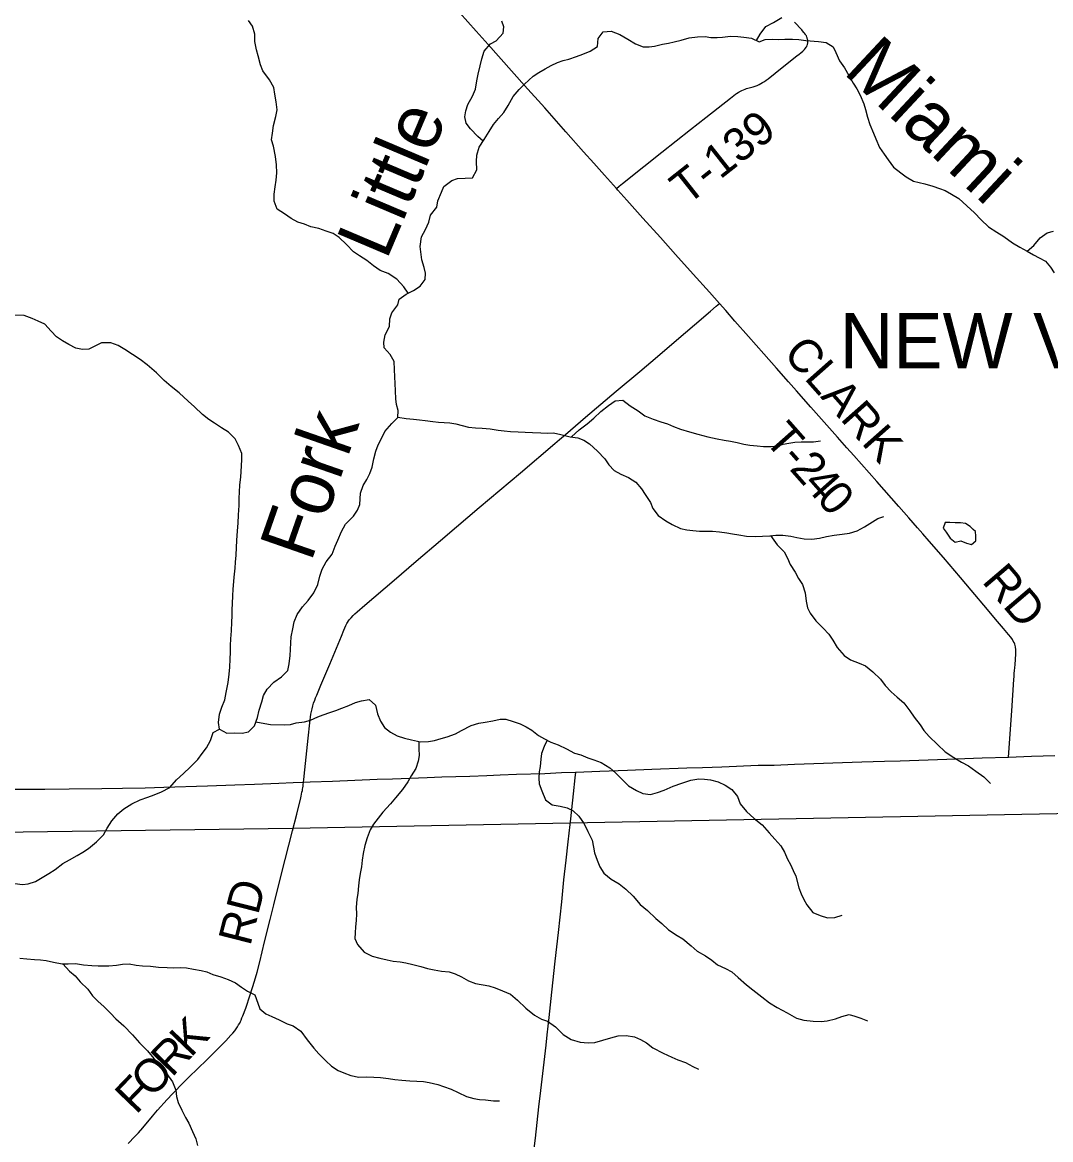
# Model space of a CAD drawing. Extents: x 1442749 to 1756758, y 235267 to 677782.
# Drawn here: x 1616991 to 1626273, y 480789 to 490876 of the extents above; entities that cross this region are included whole.
import ezdxf

# ---------------------------------------------------------------- set-up
doc = ezdxf.new("R2010")
doc.units = 0
for name, color, linetype in [('GM_X_Corporation_Text', 7, 'Continuous'), ('GM_X_Major_River', 7, 'Continuous'), ('GM_X_Major_River_Text', 7, 'Continuous'), ('GM_X_Minor_Lake', 7, 'Continuous'), ('GM_X_Minor_River', 7, 'Continuous'), ('GM_X_Rail_Line', 7, 'Continuous'), ('GM_X_State_Route', 7, 'Continuous'), ('GM_X_Township_Road', 7, 'Continuous'), ('GM_X_Township_Road_Text', 7, 'Continuous')]:
    doc.layers.add(name, color=color, linetype=linetype)

msp = doc.modelspace()

# ---------------------------------------------------------------- linework, layer by layer
at = {"layer": 'GM_X_Major_River'}
for points in [[(1620147, 486860), (1620164, 486936), (1620183, 487004), (1620204, 487062), (1620230, 487113), (1620263, 487183), (1620326, 487254), (1620379, 487308), (1620382, 487372), (1620367, 487426), (1620361, 487476), (1620358, 487550), (1620357, 487616), (1620354, 487675), (1620349, 487741), (1620346, 487813), (1620311, 487877), (1620257, 487936), (1620254, 487988), (1620265, 488056), (1620306, 488130), (1620307, 488198), (1620326, 488252), (1620379, 488325), (1620393, 488377), (1620454, 488422), (1620521, 488454), (1620583, 488495), (1620628, 488554), (1620631, 488610), (1620617, 488663), (1620598, 488733), (1620587, 488803), (1620582, 488853), (1620593, 488939), (1620630, 489007), (1620659, 489071), (1620676, 489135), (1620733, 489206), (1620742, 489264), (1620773, 489344), (1620796, 489395), (1620868, 489449), (1620919, 489466), (1620989, 489469), (1621055, 489472), (1621092, 489544), (1621091, 489618), (1621092, 489676), (1621115, 489748), (1621158, 489819), (1621205, 489891), (1621245, 489954), (1621290, 490008), (1621337, 490063), (1621376, 490125), (1621421, 490205), (1621476, 490268), (1621525, 490319), (1621602, 490391), (1621652, 490422), (1621709, 490455), (1621763, 490485), (1621821, 490512), (1621874, 490531), (1621924, 490543), (1621992, 490568), (1622049, 490589), (1622117, 490616), (1622182, 490659), (1622187, 490730), (1622234, 490791), (1622306, 490796), (1622383, 490767), (1622455, 490724), (1622524, 490681), (1622594, 490654), (1622648, 490655), (1622698, 490661), (1622768, 490680), (1622823, 490689), (1622875, 490701), (1622939, 490714), (1623009, 490737), (1623086, 490746), (1623154, 490747), (1623206, 490740), (1623262, 490738), (1623312, 490743), (1623382, 490750), (1623448, 490749), (1623502, 490741), (1623572, 490732), (1623641, 490701), (1623696, 490720), (1623758, 490725), (1623814, 490722), (1623874, 490724), (1623944, 490723), (1624000, 490720), (1624064, 490713)], [(1624064, 490713), (1624176, 490704), (1624246, 490693), (1624311, 490656), (1624333, 490602), (1624368, 490527), (1624413, 490466), (1624452, 490396), (1624489, 490327), (1624524, 490275), (1624554, 490218), (1624587, 490140), (1624602, 490089), (1624619, 490021), (1624640, 489953), (1624673, 489876), (1624696, 489824), (1624729, 489747), (1624769, 489685), (1624806, 489634), (1624855, 489569), (1624919, 489516), (1624970, 489480), (1625034, 489443), (1625085, 489430), (1625137, 489419), (1625209, 489398), (1625269, 489376), (1625321, 489357), (1625378, 489324), (1625444, 489285), (1625515, 489218), (1625584, 489157), (1625645, 489094), (1625713, 489031), (1625786, 488980), (1625850, 488941), (1625927, 488886), (1625996, 488847), (1626062, 488809), (1626118, 488778), (1626169, 488751), (1626225, 488720), (1626272, 488666), (1626303, 488615)], [(1616924, 483100), (1616992, 483091), (1617042, 483098), (1617110, 483119), (1617231, 483190), (1617286, 483227), (1617357, 483281), (1617417, 483316), (1617486, 483353), (1617536, 483384), (1617587, 483418), (1617661, 483477), (1617722, 483540), (1617757, 483602), (1617798, 483667), (1617853, 483729), (1617906, 483774), (1617980, 483821), (1618053, 483856), (1618123, 483882), (1618182, 483901), (1618246, 483930), (1618321, 483967), (1618383, 484036), (1618444, 484094), (1618507, 484151), (1618574, 484220), (1618615, 484276), (1618652, 484327), (1618688, 484393), (1618713, 484463), (1618770, 484496), (1618837, 484457), (1618906, 484462), (1618974, 484459), (1619032, 484471), (1619085, 484526), (1619114, 484600), (1619128, 484666), (1619152, 484742), (1619168, 484797), (1619201, 484857), (1619260, 484920), (1619331, 484968), (1619386, 485025), (1619398, 485085), (1619409, 485159), (1619412, 485215), (1619415, 485273), (1619418, 485329), (1619431, 485399), (1619443, 485463), (1619472, 485529), (1619519, 485598), (1619570, 485656), (1619623, 485725), (1619658, 485801), (1619677, 485875), (1619696, 485938), (1619733, 486006), (1619786, 486075), (1619813, 486147), (1619840, 486201), (1619871, 486279), (1619908, 486346), (1619979, 486417), (1620017, 486471), (1620036, 486523), (1620041, 486573), (1620044, 486625), (1620068, 486695), (1620101, 486750), (1620128, 486802), (1620147, 486860)]]:
    msp.add_lwpolyline(points, dxfattribs=at)
at = {"layer": 'GM_X_Minor_Lake'}
for points in [[(1625573, 486298), (1625545, 486323), (1625505, 486352), (1625459, 486356), (1625411, 486356), (1625363, 486359), (1625321, 486361), (1625304, 486309), (1625329, 486273)], [(1625329, 486273), (1625365, 486219), (1625411, 486184), (1625463, 486194), (1625513, 486175), (1625557, 486163), (1625596, 486196), (1625598, 486236), (1625594, 486279), (1625573, 486298)]]:
    msp.add_lwpolyline(points, dxfattribs=at)
at = {"layer": 'GM_X_Minor_River'}
for points in [[(1620474, 488432), (1620435, 488488), (1620370, 488556), (1620292, 488607), (1620222, 488636), (1620161, 488678), (1620101, 488725), (1620033, 488768), (1619981, 488804), (1619918, 488871), (1619852, 488934), (1619797, 488970), (1619733, 488989), (1619667, 489014), (1619595, 489030), (1619537, 489053), (1619479, 489071), (1619417, 489106), (1619356, 489147), (1619290, 489189), (1619264, 489262), (1619263, 489324), (1619274, 489390), (1619282, 489452), (1619287, 489518), (1619285, 489588), (1619276, 489666), (1619257, 489757), (1619241, 489815), (1619248, 489875), (1619259, 489943), (1619279, 490025), (1619292, 490087), (1619283, 490159), (1619271, 490226), (1619260, 490288), (1619222, 490356), (1619163, 490439), (1619141, 490493), (1619118, 490572), (1619105, 490628), (1619089, 490704), (1619090, 490768), (1619068, 490841), (1619033, 490893)], [(1621149, 489804), (1621103, 489844), (1621037, 489915), (1620998, 489965), (1620986, 490024), (1620995, 490076), (1621013, 490134), (1621054, 490209), (1621081, 490271), (1621093, 490349), (1621104, 490409), (1621123, 490483), (1621139, 490545), (1621160, 490617), (1621217, 490681), (1621267, 490710), (1621330, 490778), (1621336, 490834), (1621319, 490886)], [(1623617, 490711), (1623650, 490769), (1623702, 490839), (1623771, 490874), (1623847, 490918)], [(1626060, 488810), (1626121, 488861), (1626179, 488931), (1626242, 488974), (1626298, 488990)], [(1618770, 484496), (1618761, 484555), (1618770, 484631), (1618792, 484693), (1618819, 484759), (1618832, 484825), (1618849, 484917), (1618859, 484991), (1618864, 485055), (1618866, 485125), (1618869, 485191), (1618870, 485249), (1618874, 485311), (1618879, 485383), (1618881, 485462), (1618884, 485518), (1618884, 485574), (1618887, 485626), (1618890, 485702), (1618894, 485756), (1618903, 485868), (1618912, 485948), (1618916, 486002), (1618921, 486066), (1618924, 486135), (1618926, 486197), (1618933, 486285), (1618938, 486353), (1618942, 486431), (1618947, 486513), (1618948, 486581), (1618950, 486633), (1618955, 486701), (1618963, 486771), (1618968, 486872), (1618973, 486930), (1618973, 486982), (1618942, 487056), (1618912, 487115), (1618853, 487175), (1618787, 487216), (1618725, 487257), (1618674, 487289), (1618618, 487334), (1618546, 487406), (1618489, 487455), (1618405, 487530), (1618334, 487587), (1618272, 487641), (1618203, 487712), (1618119, 487783), (1618053, 487832), (1617986, 487876), (1617916, 487921), (1617856, 487958), (1617790, 487982), (1617706, 487983), (1617656, 487958), (1617591, 487926), (1617533, 487921), (1617475, 487933), (1617411, 487966), (1617354, 488000), (1617298, 488037), (1617250, 488088), (1617193, 488152), (1617135, 488179), (1617079, 488203), (1617007, 488230), (1616903, 488231)], [(1621949, 487133), (1622016, 487197), (1622089, 487252), (1622148, 487302), (1622212, 487361), (1622281, 487417), (1622341, 487460), (1622410, 487464), (1622477, 487413), (1622549, 487368), (1622611, 487324), (1622686, 487293), (1622754, 487270), (1622814, 487250), (1622868, 487227), (1622932, 487204), (1623014, 487178), (1623088, 487159), (1623178, 487134), (1623262, 487117), (1623326, 487103), (1623384, 487094), (1623442, 487082), (1623504, 487069), (1623558, 487058), (1623624, 487052), (1623680, 487047), (1623750, 487045), (1623800, 487050), (1623858, 487066), (1623909, 487077), (1623965, 487087), (1624021, 487088), (1624081, 487088), (1624131, 487089), (1624195, 487099)], [(1620379, 487310), (1620455, 487299), (1620523, 487292), (1620575, 487288), (1620627, 487281), (1620695, 487271), (1620747, 487266), (1620797, 487262), (1620849, 487259), (1620905, 487251), (1621017, 487222), (1621081, 487215), (1621141, 487211), (1621213, 487206), (1621287, 487195), (1621339, 487189), (1621397, 487182), (1621465, 487180), (1621531, 487177), (1621597, 487172), (1621670, 487170), (1621732, 487167), (1621786, 487169), (1621850, 487156), (1621936, 487135), (1622004, 487125), (1622058, 487104), (1622109, 487070), (1622181, 487003), (1622248, 486934), (1622284, 486882), (1622332, 486829), (1622393, 486796), (1622461, 486768), (1622527, 486725), (1622579, 486665), (1622614, 486614), (1622662, 486542), (1622683, 486487), (1622731, 486425), (1622798, 486376), (1622856, 486341), (1622932, 486307), (1622990, 486294), (1623044, 486288), (1623104, 486283), (1623220, 486282), (1623284, 486275), (1623350, 486267), (1623400, 486258), (1623458, 486250), (1623528, 486237), (1623607, 486234), (1623671, 486236), (1623737, 486241), (1623791, 486245), (1623855, 486246), (1623927, 486236), (1623983, 486225), (1624049, 486214), (1624117, 486210), (1624185, 486219), (1624250, 486235), (1624318, 486246), (1624392, 486255), (1624458, 486263), (1624527, 486284), (1624591, 486320), (1624641, 486351), (1624714, 486397), (1624766, 486414)], [(1623744, 486242), (1623804, 486158), (1623868, 486094), (1623897, 486037), (1623921, 485981), (1623966, 485911), (1623998, 485856), (1624033, 485800), (1624057, 485725), (1624066, 485649), (1624078, 485591), (1624103, 485541), (1624153, 485474), (1624220, 485405), (1624272, 485351), (1624307, 485298), (1624347, 485232), (1624408, 485161), (1624466, 485120), (1624544, 485090), (1624602, 485067), (1624667, 485012), (1624737, 484946), (1624778, 484889), (1624834, 484831), (1624888, 484782), (1624947, 484731), (1625003, 484659), (1625042, 484604), (1625096, 484534), (1625129, 484481), (1625175, 484429), (1625251, 484356), (1625320, 484291), (1625398, 484238), (1625469, 484196), (1625531, 484163), (1625597, 484116), (1625671, 484065), (1625730, 484005)], [(1619098, 484561), (1619180, 484545), (1619232, 484537), (1619358, 484535), (1619412, 484537), (1619462, 484551), (1619537, 484562), (1619591, 484577), (1619657, 484605), (1619707, 484624), (1619766, 484646), (1619820, 484664), (1619876, 484683), (1619938, 484707), (1619997, 484736), (1620051, 484750), (1620121, 484761), (1620179, 484710), (1620198, 484634), (1620224, 484568), (1620261, 484509), (1620313, 484467), (1620373, 484434), (1620441, 484413), (1620505, 484399), (1620585, 484380), (1620657, 484383), (1620711, 484393), (1620771, 484410), (1620824, 484424), (1620900, 484453), (1620956, 484481), (1621043, 484528), (1621111, 484548), (1621167, 484559), (1621238, 484571), (1621304, 484584), (1621354, 484585), (1621422, 484563), (1621484, 484542), (1621538, 484516), (1621589, 484485), (1621649, 484437), (1621703, 484408), (1621761, 484377), (1621827, 484353), (1621904, 484316), (1621974, 484277), (1622032, 484263), (1622094, 484236), (1622148, 484218), (1622216, 484195), (1622294, 484144), (1622345, 484100), (1622399, 484045), (1622462, 483982), (1622534, 483940), (1622592, 483913), (1622662, 483904), (1622724, 483922), (1622785, 483943), (1622865, 483979), (1622943, 484006), (1623024, 484035), (1623096, 484047), (1623148, 484044), (1623202, 484038), (1623272, 484019), (1623336, 483990), (1623396, 483950), (1623447, 483887), (1623471, 483821), (1623528, 483752), (1623598, 483687), (1623669, 483631), (1623733, 483558), (1623784, 483501), (1623836, 483441), (1623869, 483384), (1623897, 483322), (1623925, 483272), (1623950, 483219), (1623974, 483167), (1624001, 483063), (1624022, 483008), (1624044, 482958), (1624072, 482908), (1624127, 482839), (1624193, 482812), (1624259, 482792), (1624325, 482793), (1624391, 482815)], [(1620570, 484384), (1620570, 484316), (1620572, 484256), (1620565, 484206), (1620542, 484140), (1620502, 484072), (1620471, 484020), (1620421, 483949), (1620358, 483875), (1620313, 483819), (1620246, 483744), (1620202, 483690), (1620161, 483638), (1620131, 483585), (1620102, 483513), (1620081, 483443), (1620067, 483373), (1620058, 483311), (1620052, 483251), (1620041, 483191), (1620031, 483135), (1620024, 483081), (1620020, 483012), (1620011, 482960), (1620004, 482886), (1620006, 482826), (1620003, 482768), (1619999, 482710), (1619996, 482656), (1619992, 482606), (1620017, 482550), (1620077, 482481), (1620147, 482444), (1620217, 482427), (1620285, 482411), (1620339, 482400), (1620401, 482394), (1620451, 482385), (1620517, 482371), (1620589, 482352), (1620647, 482335), (1620707, 482323), (1620775, 482310), (1620845, 482304), (1620897, 482287), (1620955, 482260), (1621018, 482222), (1621082, 482199), (1621202, 482178), (1621258, 482160), (1621326, 482133), (1621398, 482102), (1621459, 482047), (1621537, 481975), (1621613, 481912), (1621678, 481877), (1621732, 481859), (1621802, 481806), (1621873, 481737), (1621945, 481692), (1622027, 481668), (1622099, 481663), (1622157, 481666), (1622232, 481686), (1622302, 481707), (1622370, 481725), (1622440, 481730), (1622516, 481717), (1622570, 481693), (1622626, 481662), (1622682, 481618), (1622776, 481569), (1622853, 481532), (1622909, 481509), (1622977, 481485), (1623043, 481448), (1623095, 481425)], [(1621728, 484395), (1621702, 484338), (1621678, 484276), (1621671, 484224), (1621665, 484158), (1621656, 484108), (1621652, 484052), (1621657, 484002), (1621681, 483937), (1621714, 483857), (1621774, 483810), (1621844, 483799), (1621910, 483783), (1621962, 483758), (1622015, 483708), (1622063, 483639), (1622096, 483571), (1622135, 483492), (1622147, 483430), (1622156, 483378), (1622180, 483311), (1622203, 483253), (1622241, 483195), (1622307, 483140), (1622378, 483097), (1622438, 483051), (1622504, 482988), (1622567, 482913), (1622633, 482858), (1622708, 482786), (1622762, 482741), (1622823, 482684), (1622901, 482632), (1622953, 482603), (1623029, 482538), (1623082, 482490), (1623156, 482447), (1623214, 482408), (1623267, 482368), (1623337, 482333), (1623395, 482305), (1623453, 482252), (1623528, 482187), (1623586, 482142), (1623666, 482078), (1623735, 482023), (1623805, 481982), (1623893, 481933), (1623978, 481886), (1624044, 481866), (1624128, 481859), (1624202, 481856), (1624255, 481862), (1624331, 481879), (1624389, 481901), (1624453, 481918), (1624505, 481904), (1624559, 481885), (1624619, 481861)], [(1616969, 482427), (1617031, 482422), (1617101, 482416), (1617155, 482413), (1617205, 482405), (1617271, 482392), (1617351, 482377), (1617405, 482377), (1617472, 482378), (1617542, 482368), (1617618, 482361), (1617674, 482358), (1617772, 482357), (1617842, 482363), (1617896, 482372), (1617956, 482376), (1618018, 482363), (1618076, 482359), (1618149, 482354), (1618221, 482347), (1618297, 482343), (1618351, 482340), (1618421, 482344), (1618473, 482339), (1618535, 482328), (1618605, 482316), (1618657, 482303), (1618711, 482281), (1618781, 482258), (1618849, 482235), (1618915, 482203), (1618968, 482164), (1619022, 482128), (1619090, 482095), (1619117, 482021), (1619135, 481970), (1619189, 481924), (1619242, 481899), (1619310, 481871), (1619382, 481834), (1619434, 481815), (1619504, 481767), (1619561, 481690), (1619621, 481615), (1619668, 481563), (1619730, 481500), (1619781, 481451), (1619841, 481413), (1619893, 481392), (1619957, 481368), (1620029, 481353), (1620093, 481356), (1620163, 481352), (1620225, 481349), (1620297, 481341), (1620353, 481332), (1620415, 481327), (1620487, 481321), (1620553, 481316), (1620612, 481314), (1620662, 481305), (1620740, 481286), (1620793, 481268), (1620863, 481243), (1620925, 481213), (1621001, 481178), (1621065, 481159), (1621117, 481151), (1621171, 481148), (1621243, 481138), (1621297, 481139)], [(1617355, 482377), (1617415, 482311), (1617469, 482268), (1617514, 482213), (1617582, 482147), (1617623, 482088), (1617671, 482038), (1617729, 481987), (1617788, 481930), (1617836, 481878), (1617907, 481815), (1617985, 481734), (1618048, 481662), (1618122, 481591), (1618179, 481522), (1618235, 481457), (1618292, 481385), (1618346, 481310), (1618377, 481234), (1618381, 481178), (1618396, 481125), (1618430, 481055), (1618465, 480990), (1618495, 480936), (1618528, 480862), (1618558, 480795), (1618573, 480737)]]:
    msp.add_lwpolyline(points, dxfattribs=at)
at = {"layer": 'GM_X_Rail_Line'}
msp.add_lwpolyline([(1615664, 483549), (1619432, 483601), (1621937, 483649), (1626640, 483738), (1630913, 483823), (1632952, 483865)], dxfattribs=at)
at = {"layer": 'GM_X_State_Route'}
msp.add_lwpolyline([(1616808, 483952), (1617195, 483954), (1617412, 483955), (1617707, 483959), (1617894, 483961), (1618100, 483966), (1618268, 483971), (1618661, 483983), (1618910, 483993), (1619087, 483998), (1619307, 484007), (1619435, 484012), (1619530, 484016), (1619589, 484018), (1619789, 484024), (1620195, 484042), (1620333, 484046), (1620645, 484057), (1620776, 484063), (1620903, 484067), (1621031, 484070), (1621185, 484077), (1621303, 484082), (1621451, 484087), (1621707, 484095), (1621857, 484102), (1621985, 484107), (1621986, 484107), (1622202, 484114), (1622454, 484123), (1622674, 484133), (1622988, 484144), (1623129, 484149), (1623306, 484155), (1623634, 484168), (1623778, 484171), (1623962, 484179), (1624568, 484199), (1624772, 484206), (1624913, 484210), (1625421, 484228), (1625654, 484235), (1625892, 484243), (1626100, 484250), (1626310, 484258)], dxfattribs=at)
at = {"layer": 'GM_X_Township_Road'}
for points in [[(1622353, 489376), (1622246, 489495), (1622150, 489603), (1622056, 489708), (1621898, 489888), (1621706, 490103), (1621525, 490306), (1621195, 490676), (1621088, 490796), (1620938, 490965)], [(1622353, 489376), (1622379, 489397), (1622407, 489420), (1622602, 489575), (1622764, 489703), (1623021, 489907), (1623161, 490017), (1623271, 490104), (1623382, 490191), (1623429, 490227), (1623438, 490233), (1623451, 490242), (1623462, 490248), (1623473, 490255), (1623486, 490261), (1623500, 490267), (1623514, 490272), (1623528, 490277), (1623588, 490294), (1623605, 490300), (1623625, 490307), (1623641, 490315), (1623657, 490323), (1623672, 490332), (1623691, 490343), (1623704, 490353), (1623723, 490367), (1623848, 490468), (1623982, 490573), (1624003, 490589), (1624018, 490601), (1624036, 490616), (1624044, 490625), (1624052, 490632), (1624060, 490642), (1624066, 490651), (1624071, 490659), (1624074, 490669), (1624078, 490677), (1624080, 490690), (1624081, 490698), (1624081, 490706), (1624080, 490716), (1624079, 490722), (1624076, 490735), (1624072, 490743), (1624068, 490753), (1624064, 490759), (1624060, 490767), (1624052, 490777), (1624046, 490785), (1624033, 490799), (1624026, 490808), (1623961, 490877)], [(1623283, 488338), (1623192, 488440), (1623045, 488603), (1622885, 488781), (1622750, 488934), (1622593, 489109), (1622448, 489271), (1622367, 489361), (1622353, 489376)], [(1619530, 484016), (1619532, 484039), (1619542, 484127), (1619572, 484414), (1619586, 484551), (1619596, 484629), (1619601, 484655), (1619606, 484677), (1619613, 484704), (1619620, 484728), (1619630, 484755), (1619638, 484777), (1619648, 484802), (1619686, 484892), (1619767, 485082), (1619872, 485333), (1619894, 485388), (1619903, 485410), (1619912, 485430), (1619921, 485448), (1619927, 485459), (1619936, 485473), (1619944, 485484), (1619958, 485501), (1619976, 485520), (1619992, 485535), (1620013, 485554), (1620081, 485615), (1620346, 485840), (1620545, 486011), (1620766, 486197), (1620911, 486321), (1621115, 486496), (1621486, 486809), (1621798, 487075), (1621840, 487111), (1621893, 487156), (1622074, 487312), (1622352, 487547), (1622564, 487724), (1622724, 487859), (1622895, 488007), (1623058, 488146), (1623202, 488269), (1623254, 488314), (1623283, 488338)], [(1625892, 484243), (1625921, 484660), (1625940, 484942), (1625942, 484969), (1625944, 484997), (1625946, 485023), (1625948, 485049), (1625951, 485079), (1625957, 485171), (1625958, 485190), (1625958, 485210), (1625954, 485239), (1625948, 485261), (1625942, 485277), (1625935, 485289), (1625928, 485303), (1625913, 485324), (1625892, 485350), (1625848, 485403), (1625775, 485487), (1625702, 485576), (1625556, 485749), (1625459, 485864), (1625305, 486043), (1625177, 486193), (1625119, 486259), (1625070, 486313), (1624993, 486402), (1624902, 486506), (1624705, 486730), (1624496, 486965), (1624434, 487033), (1624348, 487132), (1624109, 487402), (1623978, 487550), (1623907, 487631), (1623798, 487754), (1623683, 487884), (1623546, 488039), (1623422, 488179), (1623341, 488273), (1623283, 488338)], [(1621609, 480686), (1621622, 480802), (1621654, 481085), (1621671, 481232), (1621718, 481643), (1621728, 481734), (1621746, 481890), (1621769, 482119), (1621800, 482399), (1621829, 482660), (1621859, 482937), (1621879, 483133), (1621900, 483312), (1621917, 483478), (1621937, 483634), (1621941, 483686), (1621966, 483911), (1621981, 484054), (1621986, 484107)], [(1617945, 480753), (1618007, 480816), (1618039, 480850), (1618077, 480894), (1618165, 481000), (1618212, 481055), (1618297, 481150), (1618347, 481202), (1618450, 481308), (1618494, 481352), (1618656, 481509), (1618774, 481628), (1618827, 481682), (1618874, 481732), (1618890, 481750), (1618909, 481771), (1618921, 481789), (1618933, 481806), (1618943, 481824), (1618953, 481840), (1618959, 481855), (1618965, 481867), (1618973, 481887), (1618981, 481907), (1619007, 481977), (1619047, 482096), (1619086, 482218), (1619109, 482300), (1619134, 482395), (1619178, 482576), (1619227, 482777), (1619260, 482908), (1619329, 483188), (1619428, 483576), (1619468, 483728), (1619504, 483874), (1619508, 483890), (1619511, 483907), (1619515, 483925), (1619519, 483941), (1619521, 483954), (1619523, 483966), (1619525, 483979), (1619527, 483993), (1619530, 484016)]]:
    msp.add_lwpolyline(points, dxfattribs=at)

# ---------------------------------------------------------------- texts
at = {"layer": 'GM_X_Corporation_Text'}
msp.add_text('NEW VIENNA', height=500, rotation=0, dxfattribs=at).set_placement((1624369, 487751))
at = {"layer": 'GM_X_Major_River_Text'}
for s, rotation, p in [('Miami', 316.9811, (1624391, 490422)), ('Little', 67.0359, (1620277, 488720)), ('Fork', 70.7547, (1619596, 485994))]:
    msp.add_text(s, height=500, rotation=rotation, dxfattribs=at).set_placement(p)
at = {"layer": 'GM_X_Township_Road_Text'}
for s, rotation, p in [('T-139', 38.3137, (1622992, 489218)), ('CLARK', 311.4833, (1623849, 487878)), ('T', 311.4785, (1623679, 487102)), ('-', 311.4787, (1623827, 486934)), ('2', 311.4785, (1623908, 486842)), ('4', 311.476, (1624030, 486705)), ('0', 311.4642, (1624151, 486568)), ('RD', 310.4399, (1625645, 485826)), ('RD', 75.7263, (1619047, 482529)), ('K', 46.2231, (1618511, 481523)), ('R', 46.1409, (1618340, 481345)), ('O', 46.1385, (1618157, 481155)), ('F', 46.1424, (1618017, 481009))]:
    msp.add_text(s, height=300, rotation=rotation, dxfattribs=at).set_placement(p)

doc.saveas('drawing.dxf')
